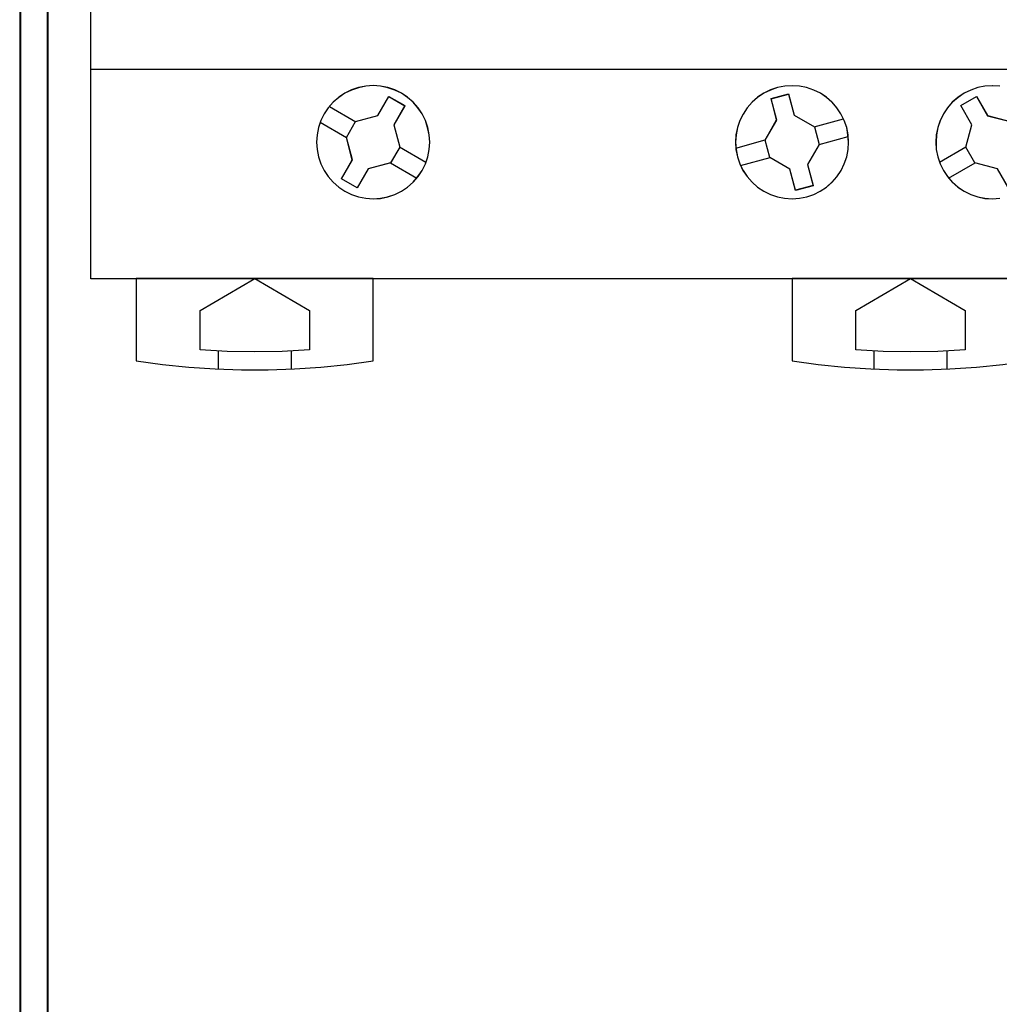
# Model space of a CAD drawing. Header units: millimetres. Extents: x -1290 to 1795, y -4192 to -1311.
# Tile 630 of 656: x 1070 to 1080, y -2903 to -2893. Entities that reach past the tile are written whole.
import ezdxf

# ---------------------------------------------------------------- set-up
doc = ezdxf.new("R2010")
doc.units = ezdxf.units.MM
doc.layers.add('45', color=7, linetype='Continuous')
doc.layers.add('Aparatura', color=7, linetype='Continuous', lineweight=13)

# ---------------------------------------------------------------- blocks, each defined once
blk = doc.blocks.new('*U375')
at = {"layer": '45', "color": 7}
for points in [[(153.640272, -83.671744), (171.62861, -83.671744), (171.62861, -83.671744), (171.62861, -166.638872), (171.62861, -166.638872), (153.640272, -166.638872), (153.640272, -166.638872), (135.646092, -166.638872), (135.646092, -166.638872), (117.657754, -166.638872), (117.657754, -166.638872), (117.657754, -83.671744), (117.657754, -83.671744), (135.646092, -83.671744), (135.646092, -83.671744), (153.640272, -83.671744), (153.640272, -83.671744)], [(153.637885, -83.67713), (171.623239, -83.67713), (171.623239, -166.633485), (153.637885, -166.633485), (135.646689, -166.633485), (117.661335, -166.633485), (117.661335, -83.67713), (135.646689, -83.67713), (153.637885, -83.67713)], [(135.845475, -160.696467), (136.021017, -160.327749), (136.155599, -159.941473), (136.231667, -159.543491), (136.260924, -159.139657), (136.231667, -158.729971), (136.143896, -158.337842), (136.021017, -157.951566), (135.845475, -157.582848), (135.617271, -157.249246), (135.348106, -156.944907), (135.043833, -156.675684), (134.704452, -156.44743), (134.341666, -156.27185), (133.955473, -156.143092), (133.557578, -156.061154), (133.153832, -156.031891), (132.750085, -156.067007), (132.346339, -156.143092), (131.971849, -156.27185), (131.597359, -156.453283), (131.26383, -156.675684), (130.959557, -156.944907), (130.690393, -157.249246), (130.462188, -157.5887), (130.286646, -157.951566), (130.157915, -158.337842), (130.075996, -158.735823), (130.046739, -159.139657), (130.081847, -159.549344), (130.152064, -159.947325), (130.286646, -160.333601), (130.46804, -160.696467), (130.690393, -161.030069), (130.959557, -161.334408), (131.269681, -161.60363), (131.597359, -161.826032), (131.965998, -162.007464), (132.35219, -162.142076), (132.750085, -162.21816), (133.153832, -162.247424), (133.557578, -162.224013), (133.949622, -162.136223), (134.341666, -162.007464), (134.710304, -161.831884), (135.043833, -161.60363), (135.348106, -161.334408), (135.617271, -161.030069), (135.845475, -160.696467)], [(135.840703, -160.693769), (136.015992, -160.32569), (136.15038, -159.940083), (136.226339, -159.542791), (136.255553, -159.139657), (136.226339, -158.730681), (136.138694, -158.339231), (136.015992, -157.953625), (135.840703, -157.585546), (135.612827, -157.252522), (135.34405, -156.948711), (135.040216, -156.679955), (134.701323, -156.452096), (134.339059, -156.276821), (133.953423, -156.148285), (133.556101, -156.06649), (133.152936, -156.037277), (132.749772, -156.072332), (132.346607, -156.148285), (131.972657, -156.276821), (131.598706, -156.457939), (131.265657, -156.679955), (130.961823, -156.948711), (130.693046, -157.252522), (130.46517, -157.591388), (130.289881, -157.953625), (130.161336, -158.339231), (130.079534, -158.736523), (130.050319, -159.139657), (130.085377, -159.548634), (130.155493, -159.945926), (130.289881, -160.331532), (130.471013, -160.693769), (130.693046, -161.026793), (130.961823, -161.330604), (131.2715, -161.59936), (131.598706, -161.821376), (131.966814, -162.002494), (132.35245, -162.136872), (132.749772, -162.212825), (133.152936, -162.242038), (133.556101, -162.218667), (133.94758, -162.13103), (134.339059, -162.002494), (134.707166, -161.827218), (135.040216, -161.59936), (135.34405, -161.330604), (135.612827, -161.026793), (135.840703, -160.693769)], [(159.133012, -158.338678), (158.998458, -157.952485), (158.817103, -157.589697), (158.594797, -157.250315), (158.325689, -156.946042), (158.01563, -156.676877), (157.688021, -156.454523), (157.319461, -156.27898), (156.93335, -156.138546), (156.535539, -156.062478), (156.131877, -156.039072), (155.728216, -156.068329), (155.330405, -156.138546), (154.944294, -156.273129), (154.575734, -156.454523), (154.242274, -156.676877), (153.938066, -156.946042), (153.668958, -157.256167), (153.446652, -157.595549), (153.265297, -157.952485), (153.136593, -158.338678), (153.054691, -158.736575), (153.02544, -159.140322), (153.054691, -159.549921), (153.142443, -159.947818), (153.265297, -160.32816), (153.440802, -160.696799), (153.668958, -161.030329), (153.943916, -161.334603), (154.242274, -161.603768), (154.587434, -161.831973), (154.944294, -162.013367), (155.330405, -162.142098), (155.722366, -162.218167), (156.131877, -162.247424), (156.535539, -162.218167), (156.9392, -162.142098), (157.319461, -162.007516), (157.682171, -161.831973), (158.021481, -161.603768), (158.325689, -161.340454), (158.594797, -161.036181), (158.822953, -160.696799), (158.998458, -160.32816), (159.133012, -159.941966), (159.209064, -159.549921), (159.232465, -159.140322), (159.203214, -158.736575), (159.133012, -158.338678)], [(159.129546, -158.338944), (158.995147, -157.953309), (158.814001, -157.591046), (158.591952, -157.252155), (158.323155, -156.948321), (158.013454, -156.679545), (157.686222, -156.457513), (157.318087, -156.282224), (156.932422, -156.141993), (156.53507, -156.066035), (156.131874, -156.042663), (155.728678, -156.071878), (155.331326, -156.141993), (154.945661, -156.276381), (154.577526, -156.457513), (154.244451, -156.679545), (153.940594, -156.948321), (153.671796, -157.257998), (153.449747, -157.596889), (153.268601, -157.953309), (153.140046, -158.338944), (153.058238, -158.736265), (153.029021, -159.139429), (153.058238, -159.548436), (153.145889, -159.945757), (153.268601, -160.325549), (153.443903, -160.693655), (153.671796, -161.026703), (153.946437, -161.330537), (154.244451, -161.599313), (154.589213, -161.827188), (154.945661, -162.008319), (155.331326, -162.136864), (155.722835, -162.212823), (156.131874, -162.242038), (156.53507, -162.212823), (156.938265, -162.136864), (157.318087, -162.002476), (157.680379, -161.827188), (158.019297, -161.599313), (158.323155, -161.33638), (158.591952, -161.032546), (158.819845, -160.693655), (158.995147, -160.325549), (159.129546, -159.939914), (159.20551, -159.548436), (159.228884, -159.139429), (159.199667, -158.736265), (159.129546, -158.338944)], [(134.020467, -156.62795), (134.887752, -157.131329), (134.887752, -157.131329), (134.284168, -158.179061), (134.284168, -158.179061), (134.612331, -159.408243), (134.612331, -159.408243), (134.114227, -160.274523), (134.114227, -160.274523), (132.883619, -160.602305), (132.883619, -160.602305), (132.280035, -161.644183), (132.280035, -161.644183), (131.41275, -161.146657), (131.41275, -161.146657), (132.010474, -160.104779), (132.010474, -160.104779), (131.682311, -158.875597), (131.682311, -158.875597), (132.186275, -158.003463), (132.186275, -158.003463), (133.416883, -157.675681), (133.416883, -157.675681), (134.020467, -156.62795), (134.020467, -156.62795)], [(134.017777, -156.633336), (134.882381, -157.135815), (134.280663, -158.181671), (134.607811, -159.408653), (134.111247, -160.273384), (132.884443, -160.600579), (132.282725, -161.640592), (131.418121, -161.143957), (132.013997, -160.103943), (131.686849, -158.876961), (132.189255, -158.006388), (133.416058, -157.679192), (134.017777, -156.633336)], [(154.977516, -156.750908), (155.944711, -156.493298), (155.944711, -156.493298), (156.255385, -157.658399), (156.255385, -157.658399), (157.363262, -158.296569), (157.363262, -158.296569), (157.62118, -159.262608), (157.62118, -159.262608), (156.982246, -160.36916), (156.982246, -160.36916), (157.292921, -161.528406), (157.292921, -161.528406), (156.325726, -161.786016), (156.325726, -161.786016), (156.015052, -160.626771), (156.015052, -160.626771), (154.913037, -159.9886), (154.913037, -159.9886), (154.649256, -159.022562), (154.649256, -159.022562), (155.288191, -157.921864), (155.288191, -157.921864), (154.977516, -156.750908), (154.977516, -156.750908)], [(154.980108, -156.75577), (155.944389, -156.498684), (156.254128, -157.661414), (157.358668, -158.298285), (157.61581, -159.262357), (156.9788, -160.366658), (157.288538, -161.523544), (156.324257, -161.78063), (156.014519, -160.623744), (154.915823, -159.986872), (154.652837, -159.0228), (155.289847, -157.924342), (154.980108, -156.75577)], [(165.38936, -157.135358), (166.254294, -156.638722), (166.862085, -157.684579), (168.089355, -158.011774), (168.586107, -158.876504), (168.258835, -160.103486), (168.860782, -161.1435), (167.995849, -161.645978), (167.393902, -160.605965), (166.166631, -160.272927), (165.664035, -159.408196), (165.991307, -158.181214), (165.38936, -157.135358)], [(120.157035, -166.628099), (120.157035, -171.141374), (120.157035, -171.141374), (121.595178, -171.334549), (123.039167, -171.480894), (124.489002, -171.580408), (125.932991, -171.638946), (127.388673, -171.638946), (128.832662, -171.580408), (130.276651, -171.480894), (131.726486, -171.334549), (133.152936, -171.141374), (133.152936, -171.141374), (133.152936, -166.628099), (120.157035, -166.628099)], [(123.655312, -168.373534), (126.657671, -166.628099), (126.657671, -166.628099), (129.660031, -168.373534), (129.660031, -168.373534), (129.660031, -170.534827), (129.660031, -170.534827), (128.16763, -170.616827), (126.657671, -170.646113), (125.153565, -170.616827), (123.655312, -170.534827), (123.655312, -170.534827), (123.655312, -168.373534), (123.655312, -168.373534)], [(156.131638, -166.628099), (156.131638, -171.141374), (156.131638, -171.141374), (157.558089, -171.334549), (159.007924, -171.480894), (160.451913, -171.580408), (161.895902, -171.638946), (163.351583, -171.638946), (164.795572, -171.580408), (166.245407, -171.480894), (167.689396, -171.334549), (169.127539, -171.141374), (169.127539, -171.141374), (169.127539, -166.628099), (156.131638, -166.628099)], [(159.624544, -168.373534), (162.626903, -166.628099), (162.626903, -166.628099), (165.629262, -168.373534), (165.629262, -168.373534), (165.629262, -170.534827), (165.629262, -170.534827), (164.131009, -170.616827), (162.626903, -170.646113), (161.12865, -170.616827), (159.624544, -170.534827), (159.624544, -170.534827), (159.624544, -168.373534), (159.624544, -168.373534)]]:
    blk.add_lwpolyline(points, close=True, dxfattribs=at)
at = {"layer": '45', "color": 251}
blk.add_lwpolyline([(117.657754, -155.132416), (171.62861, -155.132416)], dxfattribs=at)
at = {"layer": '45', "color": 7}
for points in [[(167.527869, -156.068329), (167.118325, -156.039072), (166.714633, -156.062478), (166.316791, -156.144398), (165.93065, -156.27898), (165.567912, -156.448671), (165.234427, -156.682728), (164.924344, -156.946042), (164.661066, -157.250315), (164.432892, -157.589697), (164.251523, -157.958336), (164.12866, -158.338678), (164.046752, -158.736575), (164.023349, -159.140322), (164.040901, -159.54407), (164.12281, -159.947818), (164.257374, -160.32816), (164.438743, -160.696799), (164.661066, -161.030329), (164.924344, -161.340454), (165.234427, -161.603768), (165.573763, -161.826122), (165.936501, -162.007516), (166.322642, -162.142098), (166.714633, -162.224018), (167.124176, -162.247424), (167.527869, -162.218167)], [(167.528181, -156.071878), (167.119229, -156.042663), (166.716119, -156.066035), (166.318851, -156.147836), (165.933268, -156.282224), (165.571053, -156.45167), (165.23805, -156.685388), (164.928415, -156.948321), (164.665517, -157.252155), (164.437672, -157.591046), (164.256565, -157.959152), (164.133879, -158.338944), (164.052089, -158.736265), (164.02872, -159.139429), (164.046247, -159.542593), (164.128037, -159.945757), (164.262407, -160.325549), (164.443514, -160.693655), (164.665517, -161.026703), (164.928415, -161.33638), (165.23805, -161.599313), (165.576896, -161.821345), (165.93911, -162.002476), (166.324694, -162.136864), (166.716119, -162.218666), (167.125071, -162.242038), (167.528181, -162.212823)], [(167.997199, -161.651364), (167.3937, -160.609114), (167.3937, -160.609114), (166.163265, -160.275359), (166.163265, -160.275359), (165.659372, -159.408768), (165.659372, -159.408768), (165.987488, -158.179147), (165.987488, -158.179147), (165.383989, -157.13104), (165.383989, -157.13104), (165.383989, -157.13104), (166.251153, -156.633336), (166.251153, -156.633336), (166.860511, -157.681442), (166.860511, -157.681442), (168.090946, -158.009342)], [(130.752123, -157.17733), (132.195118, -158.017558)], [(130.250835, -158.042693), (131.692039, -158.882921)], [(157.352633, -158.304815), (158.958546, -157.866748)], [(157.610439, -159.267128), (159.216352, -158.830856)], [(153.048714, -159.461027), (154.659998, -159.017573)], [(134.601302, -159.403575), (136.049667, -160.243803)], [(164.222074, -160.243803), (165.67044, -159.403575)], [(134.105384, -160.267143), (135.55375, -161.107371)], [(153.304729, -160.425134), (154.923175, -159.981681)], [(164.723363, -161.112757), (166.171728, -160.267143)], [(124.654308, -170.586866), (124.654308, -171.592267)], [(128.650293, -170.586866), (128.650293, -171.592267)], [(160.62354, -170.586866), (160.62354, -171.592267)], [(164.619524, -170.586866), (164.619524, -171.592267)]]:
    blk.add_lwpolyline(points, dxfattribs=at)

msp = doc.modelspace()

# ---------------------------------------------------------------- linework, layer by layer
at = {"layer": 'Aparatura', "color": 7, "lineweight": 13}
for points in [[(1069.701, -2910.26), (1069.701, -2893.87), (1069.701, -2893.678), (1069.701, -2891.982), (1069.701, -2889.782), (1069.701, -2884.382), (1069.701, -2882.182), (1069.701, -2880.486)], [(1069.708, -2910.257), (1069.708, -2893.866), (1069.708, -2893.673), (1069.708, -2891.978), (1069.708, -2889.777), (1069.708, -2884.377), (1069.708, -2882.176), (1069.708, -2880.481)]]:
    msp.add_lwpolyline(points, dxfattribs=at)
for points in [[(1070.008, -2914.367), (1070.008, -2912.165), (1070.008, -2910.469), (1070.008, -2910.265), (1070.008, -2893.866), (1070.008, -2893.673), (1070.008, -2891.977), (1070.008, -2889.775), (1069.695, -2889.775), (1069.695, -2891.977), (1069.695, -2893.673), (1069.695, -2893.866), (1069.695, -2910.265), (1069.695, -2910.469), (1069.695, -2912.165), (1069.695, -2914.367), (1070.008, -2914.367)], [(1070.002, -2914.361), (1070.002, -2912.16), (1070.002, -2910.465), (1070.002, -2910.26), (1070.002, -2893.87), (1070.002, -2893.678), (1070.002, -2891.982), (1070.002, -2889.782), (1069.701, -2889.782), (1069.701, -2891.982), (1069.701, -2893.678), (1069.701, -2893.87), (1069.701, -2910.26), (1069.701, -2910.465), (1069.701, -2912.16), (1069.701, -2914.361), (1070.002, -2914.361)], [(1069.695, -2891.976), (1069.695, -2893.684), (1069.695, -2891.976)], [(1069.995, -2891.976), (1069.995, -2893.684), (1069.995, -2891.976)], [(1069.695, -2893.671), (1069.695, -2893.877), (1069.695, -2893.671)], [(1069.995, -2893.671), (1069.995, -2893.877), (1069.995, -2893.671)], [(1069.695, -2910.267), (1069.695, -2893.864), (1069.695, -2910.267)], [(1069.995, -2910.267), (1069.995, -2893.864), (1069.995, -2910.267)]]:
    msp.add_lwpolyline(points, close=True, dxfattribs=at)

# ---------------------------------------------------------------- block references
at = {"layer": 'Aparatura', "color": 7, "lineweight": 13, "xscale": 0.2, "yscale": 0.2, "zscale": 0.2}
msp.add_blockref('*U375', (1046.942, -2862.069), dxfattribs=at)

doc.saveas('drawing.dxf')
